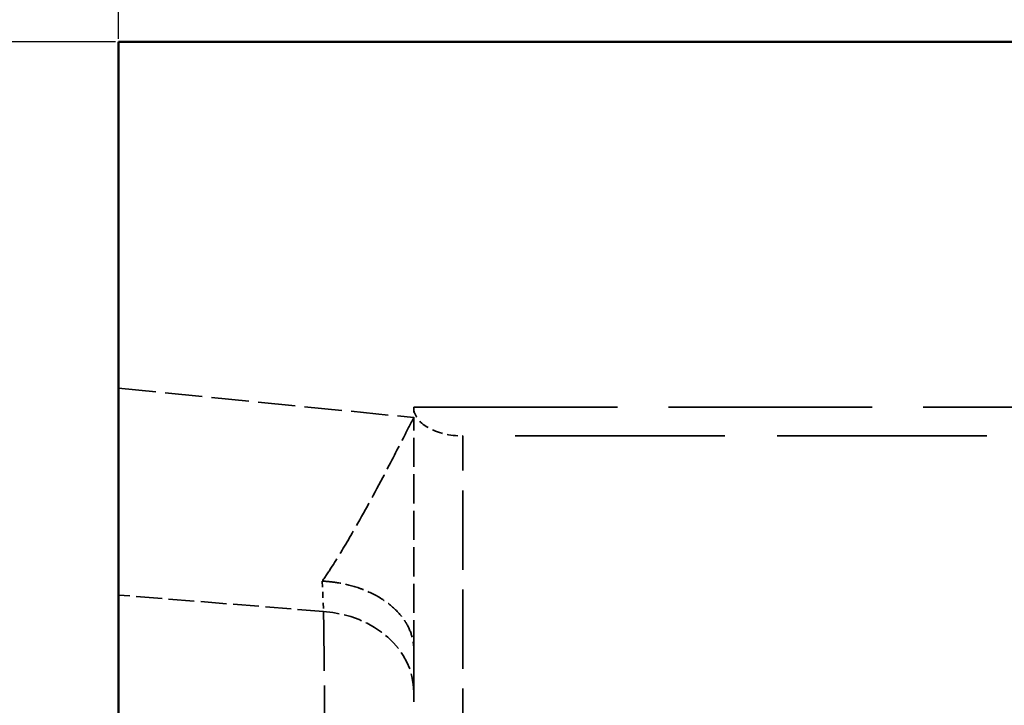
# Model space of a CAD drawing. Header units: millimetres. Extents: x 3278 to 6066, y 2420 to 4375.
# Tile 634 of 656: x 5336 to 5356, y 4222 to 4236. Entities that reach past the tile are written whole.
import ezdxf

# ---------------------------------------------------------------- set-up
doc = ezdxf.new("R2010")
doc.units = ezdxf.units.MM
doc.linetypes.add('DASHED', pattern=[0.2067, 0.1654, -0.0413])
for name, color, linetype, lineweight in [('AM_5', 3, 'Continuous', 25), ('Sichtbare Kanten(DIN)', 7, 'Continuous', 50), ('Verdeckte Kanten(DIN)', 7, 'DASHED', 35), ('Verdeckte tangentiale Kanten(DIN)', 7, 'DASHED', 35)]:
    doc.layers.add(name, color=color, linetype=linetype, lineweight=lineweight)
doc.styles.get("Standard").update_dxf_attribs({"font": 'ISOCP.SHX'})
doc.dimstyles.new('Standard$0', dxfattribs={"dimtxt": 0.18, "dimasz": 0.18, "dimexe": 0.18, "dimexo": 0.0625, "dimgap": 0.09, "dimtad": 0, "dimtih": 1, "dimtoh": 1, "dimdec": 4, "dimzin": 0, "dimdsep": 46, "dimtxsty": 'STANDARD', "dimcen": 0.09, "dimadec": 0, "dimazin": 0, "dimtfac": 1, "dimtdec": 4, "dimtofl": 0, "dimtmove": 0, "dimatfit": 3, "dimfxl": 1, "dimtolj": 1, "dimtzin": 0, "dimarcsym": 0})

# ---------------------------------------------------------------- blocks, each defined once
blk = doc.blocks.new('*D33')
at = {"layer": 'AM_5', "color": 0, "lineweight": -2, "transparency": 16777216}
for p, q in [((5338.341, 4235.228), (5308.192, 4235.228)), ((5308.372, 4233.428), (5308.372, 3736.745)), ((5308.372, 3212.967), (5308.372, 3709.65)), ((5338.341, 3211.167), (5308.192, 3211.167))]:
    blk.add_line(p, q, dxfattribs=at)
at = {"layer": 'AM_5', "color": 0, "transparency": 16777216}
for points in [[(5308.072, 4233.428), (5308.672, 4233.428), (5308.372, 4235.228)], [(5308.072, 3212.967), (5308.672, 3212.967), (5308.372, 3211.167)]]:
    blk.add_solid(points, dxfattribs=at)
at = {"layer": 'Defpoints', "color": 0, "transparency": 16777216}
for p in [(5338.404, 4235.228), (5308.372, 3211.167), (5338.404, 3211.167)]:
    blk.add_point(p, dxfattribs=at)
at = {"layer": 'AM_5', "color": 0, "transparency": 16777216, "insert": (5308.372, 3723.198), "char_height": 10, "attachment_point": 5, "rotation": 90}
blk.add_mtext('\\A1;102,5', dxfattribs=at)
blk = doc.blocks.new('*D34')
at = {"layer": 'AM_5', "color": 0, "lineweight": -2, "transparency": 16777216}
for p, q in [((5338.404, 4235.29), (5338.404, 4254.384)), ((5778.404, 4235.29), (5778.404, 4254.384)), ((5340.204, 4254.204), (5551.814, 4254.204)), ((5776.604, 4254.204), (5564.994, 4254.204))]:
    blk.add_line(p, q, dxfattribs=at)
at = {"layer": 'AM_5', "color": 0, "transparency": 16777216}
for points in [[(5340.204, 4254.504), (5340.204, 4253.904), (5338.404, 4254.204)], [(5776.604, 4254.504), (5776.604, 4253.904), (5778.404, 4254.204)]]:
    blk.add_solid(points, dxfattribs=at)
at = {"layer": 'Defpoints', "color": 0, "transparency": 16777216}
for p in [(5778.404, 4254.204), (5338.404, 4235.228), (5778.404, 4235.228)]:
    blk.add_point(p, dxfattribs=at)
at = {"layer": 'AM_5', "color": 0, "transparency": 16777216, "insert": (5558.404, 4254.204), "char_height": 10, "attachment_point": 5}
blk.add_mtext('\\A1;44', dxfattribs=at)

msp = doc.modelspace()

# ---------------------------------------------------------------- linework, layer by layer
at = {"layer": 'Sichtbare Kanten(DIN)'}
for q in [(5771.408, 4235.228), (5338.404, 4220.228)]:
    msp.add_line((5338.404, 4235.228), q, dxfattribs=at)
at = {"layer": 'Verdeckte Kanten(DIN)', "ltscale": 0.158249}
msp.add_line((5344.404, 4227.805), (5344.404, 4227.597), dxfattribs=at)
at = {"layer": 'Verdeckte Kanten(DIN)', "ltscale": 25.040947}
msp.add_line((5344.404, 4227.805), (5771.42, 4227.805), dxfattribs=at)
at = {"layer": 'Verdeckte Kanten(DIN)', "ltscale": 0.154241}
msp.add_line((5344.404, 4227.8), (5344.404, 4227.597), dxfattribs=at)
at = {"layer": 'Verdeckte Kanten(DIN)', "ltscale": 3.588196}
msp.add_line((5344.404, 4222.887), (5344.404, 4227.597), dxfattribs=at)
at = {"layer": 'Verdeckte Kanten(DIN)', "ltscale": 25.763004}
msp.add_line((5771.417, 4227.224), (5345.401, 4227.224), dxfattribs=at)
at = {"layer": 'Verdeckte Kanten(DIN)', "ltscale": 6.432224}
msp.add_line((5344.404, 4222.887), (5344.404, 4214.445), dxfattribs=at)
at = {"layer": 'Verdeckte Kanten(DIN)', "ltscale": 1.2969}
msp.add_ellipse((5345.404, 4227.801), major_axis=(-1, -0.002), ratio=0.577347, start_param=6.272934, end_param=7.850565, dxfattribs=at)
at = {"layer": 'Verdeckte Kanten(DIN)', "ltscale": 2.266915}
msp.add_ellipse((5342.404, 4222.026), major_axis=(2, 0), ratio=0.819054, start_param=0.000233, end_param=1.488013, dxfattribs=at)
at = {"layer": 'Verdeckte Kanten(DIN)', "ltscale": 3.162753}
msp.add_open_spline([(5344.404, 4227.597), (5344.334, 4227.461), (5344.263, 4227.324), (5344.193, 4227.188), (5344.053, 4226.916), (5343.912, 4226.645), (5343.773, 4226.381), (5343.563, 4225.984), (5343.356, 4225.603), (5343.151, 4225.248), (5343.014, 4225.011), (5342.878, 4224.786), (5342.745, 4224.577), (5342.678, 4224.473), (5342.611, 4224.372), (5342.545, 4224.276)], degree=3, knots=[0, 0, 0, 0, 0.111111, 0.111111, 0.111111, 0.333333, 0.333333, 0.333333, 0.666667, 0.666667, 0.666667, 0.888889, 0.888889, 0.888889, 1, 1, 1, 1], dxfattribs=at)
at = {"layer": 'Verdeckte Kanten(DIN)', "ltscale": 2.285236}
msp.add_open_spline([(5342.545, 4224.276), (5342.646, 4224.271), (5342.749, 4224.261), (5342.853, 4224.244), (5342.991, 4224.222), (5343.131, 4224.189), (5343.266, 4224.144), (5343.334, 4224.121), (5343.401, 4224.095), (5343.466, 4224.067), (5343.612, 4224.003), (5343.748, 4223.926), (5343.867, 4223.836), (5343.986, 4223.747), (5344.088, 4223.647), (5344.169, 4223.541), (5344.205, 4223.494), (5344.237, 4223.446), (5344.265, 4223.397), (5344.32, 4223.3), (5344.357, 4223.201), (5344.379, 4223.103), (5344.396, 4223.03), (5344.404, 4222.958), (5344.404, 4222.887)], degree=3, knots=[0, 0, 0, 0, 0.111111, 0.111111, 0.111111, 0.258965, 0.258965, 0.258965, 0.333333, 0.333333, 0.333333, 0.5, 0.5, 0.5, 0.666667, 0.666667, 0.666667, 0.741035, 0.741035, 0.741035, 0.888889, 0.888889, 0.888889, 1, 1, 1, 1], dxfattribs=at)
at = {"layer": 'Verdeckte tangentiale Kanten(DIN)', "ltscale": 4.593866}
msp.add_line((5338.404, 4228.195), (5344.404, 4227.597), dxfattribs=at)
at = {"layer": 'Verdeckte tangentiale Kanten(DIN)', "ltscale": 9.735992}
msp.add_line((5345.401, 4214.445), (5345.401, 4227.224), dxfattribs=at)
at = {"layer": 'Verdeckte tangentiale Kanten(DIN)', "ltscale": 0.72359}
msp.add_line((5342.545, 4224.276), (5342.569, 4223.659), dxfattribs=at)
at = {"layer": 'Verdeckte tangentiale Kanten(DIN)', "ltscale": 3.185129}
msp.add_line((5342.569, 4223.659), (5338.404, 4223.993), dxfattribs=at)
at = {"layer": 'Verdeckte tangentiale Kanten(DIN)', "ltscale": 7.285321}
msp.add_open_spline([(5342.57, 4223.66), (5342.57, 4223.631), (5342.571, 4223.602), (5342.571, 4223.572), (5342.572, 4223.543), (5342.572, 4223.514), (5342.573, 4223.484), (5342.573, 4223.424), (5342.574, 4223.363), (5342.575, 4223.3), (5342.577, 4223.205), (5342.578, 4223.107), (5342.579, 4223.007), (5342.579, 4222.976), (5342.58, 4222.945), (5342.58, 4222.913), (5342.583, 4222.646), (5342.586, 4222.361), (5342.588, 4222.059), (5342.589, 4221.862), (5342.59, 4221.658), (5342.591, 4221.448), (5342.593, 4221.015), (5342.594, 4220.558), (5342.595, 4220.08), (5342.595, 4219.615), (5342.595, 4219.13), (5342.594, 4218.631), (5342.593, 4218.37), (5342.592, 4218.104), (5342.591, 4217.836), (5342.59, 4217.446), (5342.588, 4217.051), (5342.586, 4216.655), (5342.586, 4216.622), (5342.586, 4216.589), (5342.585, 4216.556), (5342.584, 4216.39), (5342.583, 4216.223), (5342.582, 4216.057), (5342.581, 4215.957), (5342.581, 4215.857), (5342.58, 4215.757), (5342.579, 4215.671), (5342.579, 4215.585), (5342.578, 4215.499)], degree=3, knots=[0, 0, 0, 0, 0.015746, 0.015746, 0.015746, 0.031491, 0.031491, 0.031491, 0.062974, 0.062974, 0.062974, 0.111086, 0.111086, 0.111086, 0.125848, 0.125848, 0.125848, 0.25119, 0.25119, 0.25119, 0.333257, 0.333257, 0.333257, 0.502154, 0.502154, 0.502154, 0.666704, 0.666704, 0.666704, 0.753101, 0.753101, 0.753101, 0.87847, 0.87847, 0.87847, 0.888901, 0.888901, 0.888901, 0.941361, 0.941361, 0.941361, 0.972863, 0.972863, 0.972863, 1, 1, 1, 1], dxfattribs=at)

# ---------------------------------------------------------------- dimensions: what is measured, and where the dimension line sits
at = {"layer": 'AM_5'}
for base, p2, angle, text, override, picture, middle in [((5778.404, 4254.204), (5778.404, 4235.228), 360, '44', {"dimtxt": 10, "dimasz": 1.8, "dimdec": 1}, '*D34', (5558.404, 4254.204)), ((5308.372, 3211.167), (5338.404, 3211.167), 90, '102,5', {"dimtxt": 10, "dimasz": 1.8, "dimtih": 0, "dimdec": 1}, '*D33', (5308.372, 3723.198))]:
    dim = msp.add_linear_dim(base=base, p1=(5338.404, 4235.228), p2=p2, angle=angle, text=text, dimstyle='Standard$0', override=override, dxfattribs=at)
    dim.commit()
    dim.dimension.update_dxf_attribs({"geometry": picture, "text_midpoint": middle})

doc.saveas('drawing.dxf')
